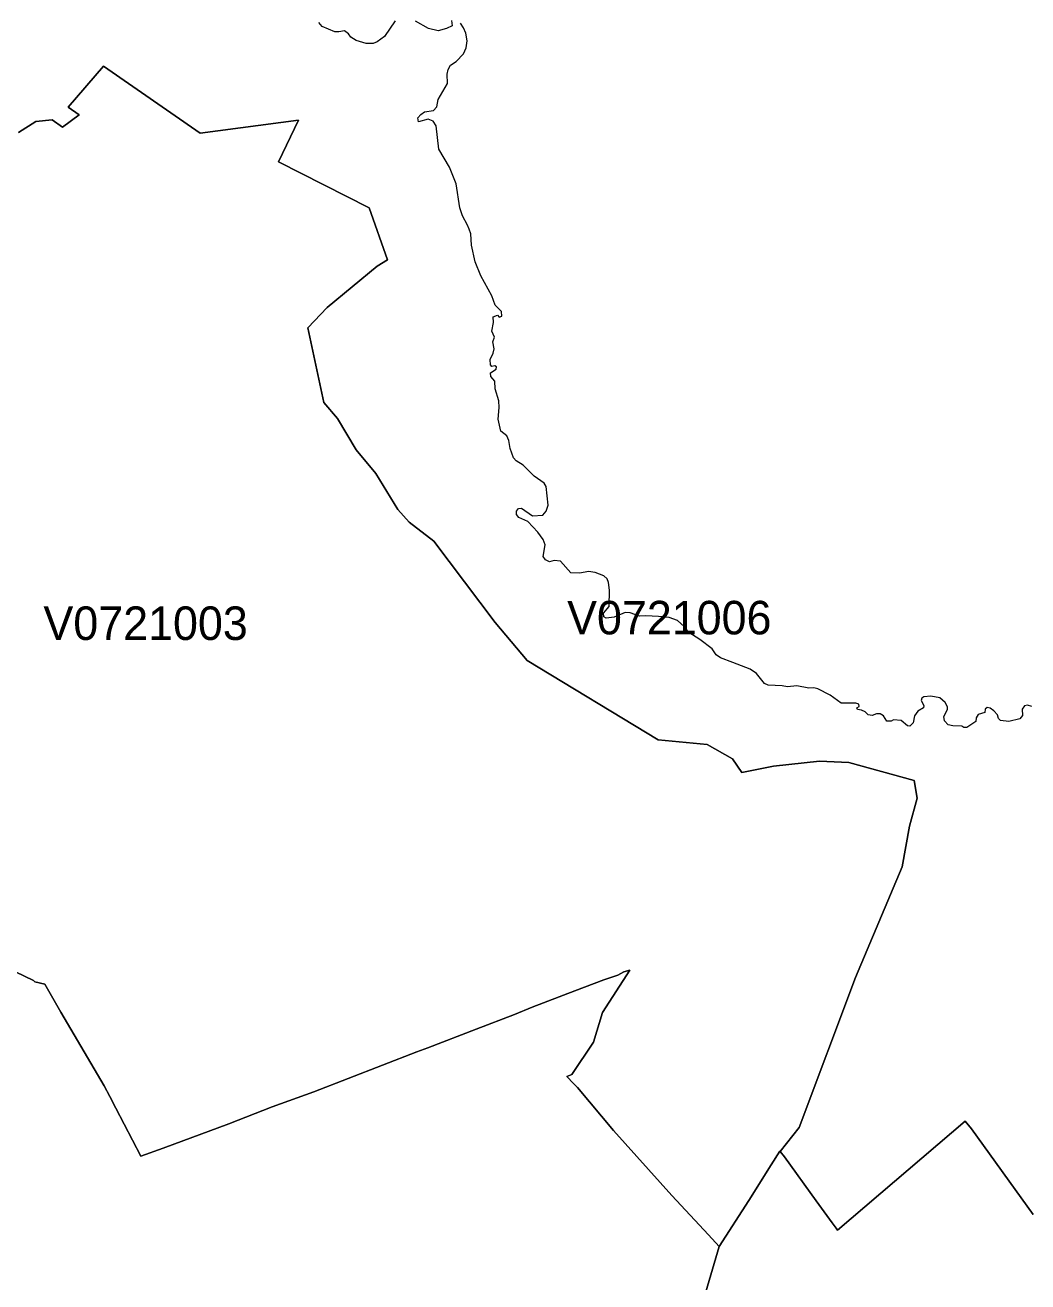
# Model space of a CAD drawing. Extents: x 369010 to 735936, y 6377141 to 6616555.
# Drawn here: x 388428 to 391420, y 6435645 to 6439395 of the extents above; entities that cross this region are included whole.
import ezdxf
from ezdxf.enums import TextEntityAlignment as Align

# ---------------------------------------------------------------- set-up
doc = ezdxf.new("R2010")
doc.units = 0
doc.header["$LTSCALE"] = 40
doc.layers.add('3', color=7, linetype='Continuous', lineweight=13)
doc.layers.add('4', color=7, linetype='Continuous')

msp = doc.modelspace()

# ---------------------------------------------------------------- linework, layer by layer
at = {"layer": '3'}
for points in [[(389532.87, 6439407.9), (389501.09, 6439361.72), (389478.58, 6439345.83), (389466.5, 6439340.7), (389446.14, 6439340.37), (389415.86, 6439349.47), (389400.63, 6439359.07), (389393.18, 6439369.5), (389380.94, 6439378.27), (389364.05, 6439375.29), (389352.14, 6439375.62), (389314.57, 6439391.51), (389305.13, 6439402.76)], [(389700.69, 6439408.89), (389702.67, 6439393.17), (389685.46, 6439385.06), (389660.31, 6439378.6), (389632.17, 6439385.39), (389593.61, 6439406.74)], [(389982.71, 6438018.16), (389977.25, 6438028.75), (389946.79, 6438049.44), (389914.85, 6438082.54), (389893.17, 6438095.12), (389885.72, 6438104.22), (389875.3, 6438132.02), (389871.82, 6438155.86), (389865.86, 6438169.76), (389847.82, 6438183.99), (389840.04, 6438219.58), (389842.36, 6438254.83), (389841.37, 6438274.19), (389831.27, 6438309.61), (389829.45, 6438333.11), (389818.03, 6438346.68), (389817.37, 6438357.77), (389834.25, 6438368.7), (389834.91, 6438376.14), (389830.28, 6438379.12), (389820.68, 6438376.81), (389816.54, 6438381.6), (389815.88, 6438397.49), (389824.49, 6438416.2), (389827.8, 6438429.6), (389823.82, 6438450.29), (389828.79, 6438464.52), (389821.34, 6438482.56), (389825.81, 6438508.05), (389824.49, 6438525.26), (389838.06, 6438529.73), (389842.36, 6438523.61), (389850.47, 6438526.59), (389850.14, 6438540.49), (389831.27, 6438559.85), (389820.68, 6438587.66), (389787.74, 6438647.57), (389771.52, 6438688.61), (389760.44, 6438738.76), (389757.95, 6438772.69), (389753.65, 6438786.92), (389748.52, 6438798.51), (389732.96, 6438826.65), (389725.51, 6438849.98), (389714.92, 6438921.48), (389694.23, 6438971.63), (389663.12, 6439024.92), (389654.84, 6439094.93), (389646.07, 6439108.83), (389630.52, 6439114.29), (389601.72, 6439106.84), (389600.39, 6439118.43), (389608.83, 6439128.86), (389620.25, 6439136.63), (389647.07, 6439140.11), (389657, 6439151.86), (389660.31, 6439173.21), (389688.44, 6439220.71), (389687.45, 6439249.18), (389690.43, 6439262.75), (389697.54, 6439275.33), (389714.59, 6439287.24), (389736.27, 6439309.92), (389744.71, 6439327.13), (389747.03, 6439348.48), (389743.06, 6439371.15), (389736.27, 6439386.88), (389727.17, 6439401.11)], [(388399.99, 6436570.83), (388453.45, 6436544.68), (388456.76, 6436540.87), (388486.88, 6436534.08), (388534.38, 6436450.17), (388663.81, 6436230.22), (388681.35, 6436198.28), (388699.22, 6436164.18), (388773.87, 6436020.36), (388840.07, 6436044.03), (389036.19, 6436116.85), (389165.45, 6436167.33), (389289.41, 6436212.67), (389597.41, 6436331.67), (389629.52, 6436343.75), (389774.01, 6436399.86), (389888.7, 6436443.22), (389941.66, 6436465.07), (390068.77, 6436513.89), (390155.49, 6436546.5), (390196.54, 6436560.73), (390215.08, 6436570.83), (390232.29, 6436575.13), (390151.03, 6436448.68), (390124.54, 6436360.14), (390059.34, 6436263.98), (390044.61, 6436257.69), (390064.8, 6436237.5), (390076.55, 6436224.92), (390183.96, 6436097.15), (390357.74, 6435902.85), (390467.63, 6435785.84), (390499.58, 6435751.42), (390588.12, 6435888.45), (390653.99, 6435994.71), (390680.8, 6436035.09), (390681.8, 6436033.93), (390737.74, 6436106.26), (390906.05, 6436553.78), (391044.91, 6436883.46), (391067.09, 6437005.44), (391089.93, 6437088.19), (391080.99, 6437141.65), (390886.69, 6437195.27), (390799.14, 6437198.91), (390661.77, 6437184.51), (390567.27, 6437164.98), (390538.8, 6437206.03), (390463.83, 6437248.9), (390317.52, 6437263.13), (389926.77, 6437498.97), (389830.44, 6437613.17), (389647.56, 6437855.14), (389574.41, 6437912.4), (389540.65, 6437949.8), (389474.61, 6438057.05), (389415.69, 6438128.38), (389360.41, 6438221.23), (389319.37, 6438269.56), (389272.03, 6438491.83), (389329.13, 6438552.57), (389479.08, 6438675.87), (389509.37, 6438695.4), (389454.92, 6438849.98), (389183.82, 6438987.35), (389244.23, 6439111.64), (388950.13, 6439072.91), (388661.65, 6439272.68), (388556.23, 6439150.54), (388589.5, 6439127.86), (388540.17, 6439091.29), (388509.06, 6439113.13), (388459.74, 6439107.67), (388408.6, 6439074.74)], [(388408.6, 6439074.74), (388459.74, 6439107.67), (388509.06, 6439113.13), (388540.17, 6439091.29), (388589.5, 6439127.86), (388556.23, 6439150.54), (388661.65, 6439272.68), (388950.13, 6439072.91), (389244.23, 6439111.64), (389183.82, 6438987.35), (389454.92, 6438849.98), (389509.37, 6438695.4), (389479.08, 6438675.87), (389329.13, 6438552.57), (389272.03, 6438491.83), (389319.37, 6438269.56), (389360.41, 6438221.23), (389415.69, 6438128.38), (389474.61, 6438057.05), (389540.65, 6437949.8), (389574.41, 6437912.4), (389647.56, 6437855.14), (389830.44, 6437613.17), (389926.77, 6437498.97), (390317.52, 6437263.13), (390463.83, 6437248.9), (390538.8, 6437206.03), (390567.27, 6437164.98), (390661.77, 6437184.51), (390799.14, 6437198.91), (390886.69, 6437195.27), (391080.99, 6437141.65), (391089.93, 6437088.19), (391067.09, 6437005.44), (391044.91, 6436883.46), (390906.05, 6436553.78), (390737.74, 6436106.26), (390681.8, 6436033.93), (390694.04, 6436018.54), (390789.04, 6435886.96), (390836.71, 6435821.59), (390848.29, 6435805.87), (390852.6, 6435799.91), (391233.26, 6436124.79), (391252.12, 6436101.95), (391436, 6435846.75)], [(391292.51, 6437344.72), (391272.48, 6437338.27), (391266.36, 6437328.5), (391265.36, 6437317.91), (391238.22, 6437299.71), (391229.45, 6437299.71), (391223.66, 6437303.68), (391196.51, 6437304.34), (391182.61, 6437307.48), (391172.18, 6437319.07), (391169.54, 6437332.64), (391180.29, 6437353.49), (391180.29, 6437361.27), (391173.51, 6437374.51), (391157.62, 6437387.75), (391131.14, 6437393.21), (391110.45, 6437390.57), (391103.67, 6437387.42), (391102.01, 6437379.64), (391110.45, 6437365.08), (391109.46, 6437358.62), (391091.75, 6437348.53), (391082.65, 6437333.96), (391078.68, 6437313.94), (391068.08, 6437303.35), (391060.97, 6437304.84), (391042.76, 6437320.06), (391019.59, 6437322.38), (391012.8, 6437318.57), (390999.23, 6437318.74), (390989.47, 6437334.3), (390979.7, 6437340.75), (390968.78, 6437340.42), (390956.2, 6437335.62), (390943.79, 6437337.27), (390934.85, 6437346.38), (390923.76, 6437351.18), (390911.85, 6437352.83), (390910.52, 6437358.29), (390916.98, 6437361.77), (390915.65, 6437369.22), (390907.38, 6437371.86), (390863.69, 6437372.53), (390830.75, 6437395.86), (390793.51, 6437414.56), (390781.76, 6437417.71), (390767.36, 6437417.05), (390730.79, 6437423.67), (390702.98, 6437420.69), (390687.09, 6437424), (390645.05, 6437426.15), (390634.96, 6437431.12), (390610.46, 6437460.41), (390591.43, 6437473.98), (390539.96, 6437493.84), (390503.05, 6437507.74), (390490.14, 6437516.35), (390478.23, 6437534.56), (390441.65, 6437562.03), (390408.88, 6437583.05), (390394.48, 6437601.25), (390374.62, 6437618.63), (390350.46, 6437627.4), (390318.35, 6437631.21), (390280.61, 6437632.86), (390261.09, 6437631.87), (390233.28, 6437641.31), (390218.88, 6437642.96), (390186.44, 6437628.4), (390162.28, 6437625.42), (390155, 6437629.39), (390154.5, 6437640.64), (390170.89, 6437660.67), (390172.54, 6437709.16), (390169.56, 6437732.5), (390164.76, 6437743.42), (390155.33, 6437752.19), (390129.51, 6437761.96), (390109.81, 6437765.1), (390083.67, 6437759.64), (390056.19, 6437761.3), (390025.74, 6437795.56), (390007.37, 6437798.2), (389993.13, 6437793.9), (389981.05, 6437800.02), (389974.27, 6437809.79), (389980.39, 6437845.04), (389973.94, 6437860.6), (389958.38, 6437882.61), (389928.09, 6437914.55), (389901.61, 6437925.97), (389894.16, 6437934.91), (389894.16, 6437945.34), (389900.95, 6437953.11), (389909.89, 6437953.78), (389942.32, 6437931.1), (389973.27, 6437932.76), (389983.37, 6437945.01), (389988.83, 6437963.05), (389982.71, 6438018.16)], [(391431.86, 6437361.77), (391418.95, 6437366.4), (391410.51, 6437363.76), (391403.39, 6437353.99), (391404.72, 6437334.96), (391396.61, 6437325.36), (391363.34, 6437317.25), (391338.52, 6437320.72), (391333.22, 6437326.52), (391329.74, 6437337.27), (391319.32, 6437349.52), (391308.06, 6437357.63), (391298.63, 6437358.96), (391292.84, 6437354.32), (391292.51, 6437344.72)], [(390415.17, 6435463.77), (390499.58, 6435751.42), (390467.63, 6435785.84), (390357.74, 6435902.85), (390183.96, 6436097.15), (390076.55, 6436224.92), (390064.8, 6436237.5), (390044.61, 6436257.69), (390059.34, 6436263.98), (390124.54, 6436360.14), (390151.03, 6436448.68), (390232.29, 6436575.13), (390215.08, 6436570.83), (390196.54, 6436560.73), (390155.49, 6436546.5), (390068.77, 6436513.89), (389941.66, 6436465.07), (389888.7, 6436443.22), (389774.01, 6436399.86), (389629.52, 6436343.75), (389597.41, 6436331.67), (389289.41, 6436212.67), (389165.45, 6436167.33), (389036.19, 6436116.85), (388840.07, 6436044.03), (388773.87, 6436020.36), (388699.22, 6436164.18), (388681.35, 6436198.28), (388663.81, 6436230.22), (388534.38, 6436450.17), (388486.88, 6436534.08), (388456.76, 6436540.87), (388453.45, 6436544.68), (388399.99, 6436570.83)], [(391436, 6435846.75), (391252.12, 6436101.95), (391233.26, 6436124.79), (390852.6, 6435799.91), (390848.29, 6435805.87), (390836.71, 6435821.59), (390789.04, 6435886.96), (390694.04, 6436018.54), (390681.8, 6436033.93)], [(390681.8, 6436033.93), (390680.8, 6436035.09), (390653.99, 6435994.71), (390588.12, 6435888.45), (390499.58, 6435751.42), (390415.17, 6435463.77)]]:
    msp.add_lwpolyline(points, dxfattribs=at)

# ---------------------------------------------------------------- texts
at = {"layer": '4'}
for s, p in [('V0721006', (390350.46, 6437577.4)), ('V0721003', (388787.77, 6437560.74))]:
    msp.add_text(s, height=100, dxfattribs=at).set_placement(p, align=Align.CENTER)

doc.saveas('drawing.dxf')
